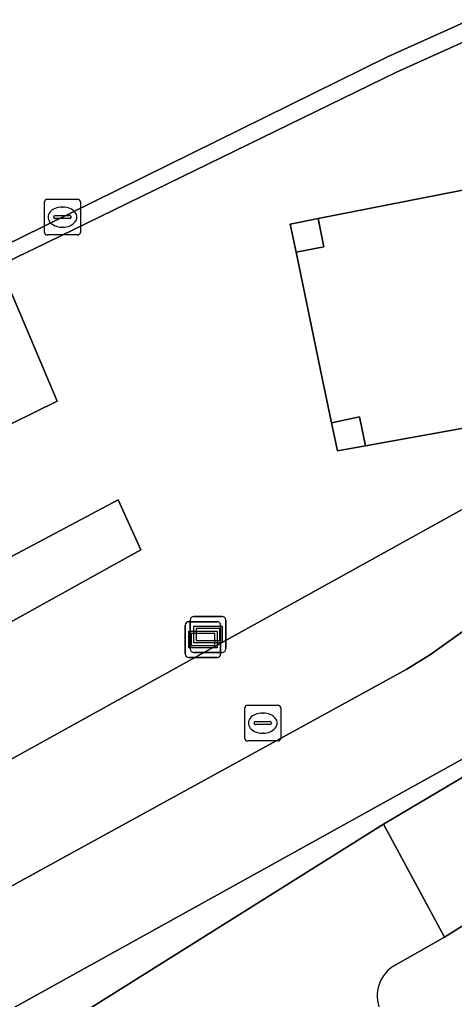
# Model space of a CAD drawing. Extents: x 159680 to 160786, y 387323 to 388340.
# Drawn here: x 160284.04 to 160296.17, y 387462.98 to 387490.34 of the extents above; entities that cross this region are included whole.
import ezdxf

# ---------------------------------------------------------------- set-up
doc = ezdxf.new("R2010")
doc.units = 0
for name, color, linetype in [('IMGEO_Brandkraan', 7, 'Continuous'), ('IMGEO_Fietspad_open', 7, 'Continuous'), ('IMGEO_Grasland_overig', 7, 'Continuous'), ('IMGEO_Groenvoorziening', 7, 'Continuous'), ('IMGEO_Hoogspanningsmast', 7, 'Continuous'), ('IMGEO_Kolk', 7, 'Continuous'), ('IMGEO_Rijbaan_lokaal_gesloten', 7, 'Continuous'), ('IMGEO_Rijbaan_lokaal_open', 7, 'Continuous'), ('IMGEO_Verkeerseiland_gesloten', 7, 'Continuous'), ('IMGEO_Verkeerseiland_open', 7, 'Continuous'), ('IMGEO_Verklikker', 7, 'Continuous'), ('IMGEO_Voetpad_open', 7, 'Continuous')]:
    doc.layers.add(name, color=color, linetype=linetype)

msp = doc.modelspace()

# ---------------------------------------------------------------- linework, layer by layer
at = {"layer": 'IMGEO_Brandkraan'}
for p, q in [((160290.321, 387470.267), (160290.321, 387471.119)), ((160290.396, 387471.193), (160291.248, 387471.193)), ((160291.322, 387471.119), (160291.322, 387470.267)), ((160290.623, 387470.736), (160291.021, 387470.736)), ((160290.809, 387470.973), (160290.834, 387470.973)), ((160290.58, 387470.687), (160290.58, 387470.699)), ((160291.018, 387470.65), (160290.62, 387470.65)), ((160291.064, 387470.699), (160291.064, 387470.687)), ((160291.248, 387470.193), (160290.396, 387470.193)), ((160290.832, 387470.413), (160290.807, 387470.413))]:
    msp.add_line(p, q, dxfattribs=at)
for points in [[(160290.321, 387470.267), (160290.321, 387471.119)], [(160290.396, 387471.193), (160291.248, 387471.193)], [(160291.322, 387471.119), (160291.322, 387470.267)], [(160291.248, 387470.193), (160290.396, 387470.193)]]:
    msp.add_lwpolyline(points, dxfattribs=at)
for centre, radius, start, end in [((160290.398, 387471.117), 0.0765, 91.552, 178.448), ((160290.398, 387471.117), 0.0765, 91.552, 178.448), ((160291.246, 387471.117), 0.0765, 1.552, 88.448), ((160291.246, 387471.117), 0.0765, 1.552, 88.448), ((160290.62, 387470.696), 0.0403, 85.8775, 175.7526), ((160291.025, 387470.698), 0.0386, 1.7309, 96.639), ((160290.617, 387470.686), 0.0366, 178.938, 274.7102), ((160291.021, 387470.693), 0.043, 264.8664, 352.4533), ((160290.398, 387470.269), 0.0765, 181.552, 268.448), ((160290.398, 387470.269), 0.0765, 181.552, 268.448), ((160291.246, 387470.269), 0.0765, 271.552, 358.448), ((160291.246, 387470.269), 0.0765, 271.552, 358.448)]:
    msp.add_arc(centre, radius, start, end, dxfattribs=at)
for centre, major_axis, ratio, start_param, end_param in [((160290.808, 387470.693), (-0.387, 0.002), 0.722429, 4.712389, 7.853982), ((160290.833, 387470.693), (-0.39, 0.002), 0.717154, 1.570796, 4.712389)]:
    msp.add_ellipse(centre, major_axis=major_axis, ratio=ratio, start_param=start_param, end_param=end_param, dxfattribs=at)
at = {"layer": 'IMGEO_Fietspad_open'}
msp.add_lwpolyline([(160283.621, 387462.603), (160296.695, 387469.852), (160300.001, 387472.11), (160301.207, 387473.161), (160302.845, 387474.524), (160305.717, 387478.074), (160304.637, 387480.044), (160301.617, 387477.461), (160298.558, 387474.843), (160297.951, 387474.363), (160295.506, 387472.609), (160294.842, 387472.203), (160282.017, 387465.159), (160277.159, 387462.365)], dxfattribs=at)
at = {"layer": 'IMGEO_Grasland_overig'}
msp.add_lwpolyline([(160298.758, 387481.869), (160298.142, 387485.097), (160297.361, 387484.944), (160297.207, 387485.729), (160292.372, 387484.781), (160292.526, 387483.996), (160291.75, 387483.844), (160292.435, 387480.545), (160292.74, 387479.08), (160293.523, 387479.242), (160293.691, 387478.438), (160298.436, 387479.292), (160298.287, 387480.07), (160299.073, 387480.22)], close=True, dxfattribs=at)
at = {"layer": 'IMGEO_Groenvoorziening'}
for points in [[(160304.976, 387485.635), (160305.378, 387490.681), (160303.29, 387492.695), (160299.837, 387491.263), (160294.558, 387488.872), (160284.429, 387483.931), (160284.303, 387483.869), (160283.478, 387483.467), (160285.084, 387479.686), (160271.406, 387472.947), (160269.768, 387476.788), (160244.367, 387464.412), (160217.091, 387451.27)], [(160262.249, 387457.676), (160276.867, 387465.794), (160280.554, 387467.888), (160297.076, 387477.04)]]:
    msp.add_lwpolyline(points, dxfattribs=at)
for points in [[(160291.75, 387483.844), (160291.587, 387484.627), (160292.372, 387484.781), (160297.207, 387485.729), (160297.992, 387485.883), (160298.142, 387485.097), (160298.758, 387481.869), (160299.073, 387480.22), (160299.223, 387479.434), (160298.436, 387479.292), (160293.691, 387478.438), (160292.903, 387478.296), (160292.74, 387479.08), (160292.435, 387480.545)], [(160283.478, 387483.467), (160270.499, 387477.144), (160269.768, 387476.788), (160271.406, 387472.947), (160285.084, 387479.686)], [(160286.787, 387476.926), (160287.418, 387475.529), (160246.566, 387452.847), (160245.582, 387455.016)], [(160287.418, 387475.529), (160286.787, 387476.926), (160245.582, 387455.016), (160246.566, 387452.847)]]:
    msp.add_lwpolyline(points, close=True, dxfattribs=at)
at = {"layer": 'IMGEO_Hoogspanningsmast'}
for points in [[(160292.372, 387484.781), (160291.587, 387484.627), (160291.75, 387483.844), (160292.526, 387483.996)], [(160292.74, 387479.08), (160292.903, 387478.296), (160293.691, 387478.438), (160293.523, 387479.242)]]:
    msp.add_lwpolyline(points, close=True, dxfattribs=at)
at = {"layer": 'IMGEO_Kolk'}
for p, q in [((160284.733, 387484.397), (160284.733, 387485.249)), ((160284.808, 387485.323), (160285.66, 387485.323)), ((160285.734, 387485.249), (160285.734, 387484.397)), ((160285.221, 387485.103), (160285.246, 387485.103)), ((160284.992, 387484.817), (160284.992, 387484.829)), ((160285.43, 387484.78), (160285.032, 387484.78)), ((160285.035, 387484.866), (160285.433, 387484.866)), ((160285.476, 387484.829), (160285.476, 387484.817)), ((160285.244, 387484.543), (160285.219, 387484.543)), ((160285.66, 387484.323), (160284.808, 387484.323))]:
    msp.add_line(p, q, dxfattribs=at)
for points in [[(160284.733, 387484.397), (160284.733, 387485.249)], [(160284.808, 387485.323), (160285.66, 387485.323)], [(160285.734, 387485.249), (160285.734, 387484.397)], [(160285.66, 387484.323), (160284.808, 387484.323)]]:
    msp.add_lwpolyline(points, dxfattribs=at)
for centre, radius, start, end in [((160284.81, 387485.247), 0.0765, 91.552, 178.448), ((160284.81, 387485.247), 0.0765, 91.552, 178.448), ((160285.658, 387485.247), 0.0765, 1.552, 88.448), ((160285.658, 387485.247), 0.0765, 1.552, 88.448), ((160285.032, 387484.826), 0.0403, 85.8775, 175.7526), ((160285.029, 387484.816), 0.0366, 178.938, 274.7102), ((160285.433, 387484.823), 0.043, 264.8664, 352.4533), ((160285.437, 387484.828), 0.0386, 1.7309, 96.639), ((160284.81, 387484.399), 0.0765, 181.552, 268.448), ((160284.81, 387484.399), 0.0765, 181.552, 268.448), ((160285.658, 387484.399), 0.0765, 271.552, 358.448), ((160285.658, 387484.399), 0.0765, 271.552, 358.448)]:
    msp.add_arc(centre, radius, start, end, dxfattribs=at)
for centre, major_axis, ratio, start_param, end_param in [((160285.22, 387484.823), (-0.387, 0.002), 0.722429, 4.712389, 7.853982), ((160285.245, 387484.823), (-0.39, 0.002), 0.717154, 1.570796, 4.712389)]:
    msp.add_ellipse(centre, major_axis=major_axis, ratio=ratio, start_param=start_param, end_param=end_param, dxfattribs=at)
at = {"layer": 'IMGEO_Rijbaan_lokaal_gesloten'}
for points in [[(160352.912, 387478.218), (160353.013, 387481.721), (160342.2, 387482.143), (160338.386, 387482.067), (160338.126, 387482.059), (160334.682, 387482.243), (160331.192, 387481.2), (160322.429, 387479.886), (160317.765, 387478.769), (160310.607, 387476.496), (160307.071, 387475.434), (160306.862, 387475.328), (160303.622, 387473.554), (160302.382, 387472.733), (160294.195, 387467.873), (160295.897, 387464.716), (160296.44, 387465.06)], [(160294.452, 387463.897), (160295.897, 387464.716), (160294.195, 387467.873), (160285.506, 387462.42), (160284.285, 387461.649), (160278.607, 387457.856), (160272.027, 387453.626), (160176.491, 387393.694), (160170.512, 387389.952), (160167.293, 387387.948)]]:
    msp.add_lwpolyline(points, dxfattribs=at)
msp.add_arc((160295.009, 387463.073), 0.994, 124.0477, 293.4319, dxfattribs=at)
at = {"layer": 'IMGEO_Rijbaan_lokaal_open'}
msp.add_lwpolyline([(160238.595, 387462.168), (160260.972, 387472.997), (160284.062, 387484.245), (160294.302, 387489.299), (160298.001, 387490.97), (160302.229, 387492.724), (160299.617, 387498.991), (160291.32, 387495.632), (160273.34, 387486.815), (160244.805, 387473.011), (160212.305, 387457.22)], dxfattribs=at)
at = {"layer": 'IMGEO_Verkeerseiland_gesloten'}
msp.add_lwpolyline([(160296.44, 387465.06), (160295.897, 387464.716), (160294.452, 387463.897)], dxfattribs=at)
msp.add_arc((160295.009, 387463.073), 0.994, 124.0477, 293.4319, dxfattribs=at)
at = {"layer": 'IMGEO_Verkeerseiland_open'}
msp.add_lwpolyline([(160302.845, 387474.524), (160301.207, 387473.161), (160300.001, 387472.11), (160296.695, 387469.852), (160283.621, 387462.603), (160284.285, 387461.649), (160285.506, 387462.42), (160294.195, 387467.873), (160302.382, 387472.733), (160303.622, 387473.554)], dxfattribs=at)
at = {"layer": 'IMGEO_Verklikker'}
for p, q in [((160288.757, 387473.524), (160289.547, 387473.524)), ((160289.547, 387473.524), (160288.757, 387473.524)), ((160288.799, 387472.767), (160288.799, 387473.567)), ((160288.799, 387473.567), (160288.799, 387472.767)), ((160288.899, 387473.667), (160289.689, 387473.667)), ((160289.689, 387473.667), (160288.899, 387473.667)), ((160289.789, 387473.567), (160289.789, 387472.767)), ((160289.789, 387472.767), (160289.789, 387473.567)), ((160288.657, 387472.624), (160288.657, 387473.424)), ((160288.657, 387473.424), (160288.657, 387472.624)), ((160289.647, 387473.424), (160289.647, 387472.624)), ((160289.647, 387472.624), (160289.647, 387473.424)), ((160289.689, 387472.667), (160288.899, 387472.667)), ((160288.899, 387472.667), (160289.689, 387472.667)), ((160289.547, 387472.524), (160288.757, 387472.524)), ((160288.757, 387472.524), (160289.547, 387472.524))]:
    msp.add_line(p, q, dxfattribs=at)
for points in [[(160288.758, 387473.256), (160289.546, 387473.256), (160289.546, 387472.792), (160288.758, 387472.792), (160288.758, 387473.256)], [(160288.823, 387473.191), (160288.823, 387472.857), (160289.481, 387472.857), (160289.481, 387473.191), (160288.823, 387473.191)], [(160288.9, 387473.399), (160289.688, 387473.399), (160289.688, 387472.935), (160288.9, 387472.935), (160288.9, 387473.399)], [(160288.965, 387473.334), (160288.965, 387473), (160289.623, 387473), (160289.623, 387473.334), (160288.965, 387473.334)]]:
    msp.add_lwpolyline(points, dxfattribs=at)
for centre, start, end in [((160288.757, 387473.424), 90, 180), ((160288.757, 387473.424), 90, 180), ((160288.899, 387473.567), 90, 180), ((160288.899, 387473.567), 90, 180), ((160289.547, 387473.424), 0, 90), ((160289.547, 387473.424), 360, 90), ((160289.689, 387473.567), 0, 90), ((160289.689, 387473.567), 360, 90), ((160288.757, 387472.624), 180, 270), ((160288.757, 387472.624), 180, 270), ((160288.899, 387472.767), 180, 270), ((160288.899, 387472.767), 180, 270), ((160289.547, 387472.624), 270, 0), ((160289.547, 387472.624), 270, 0), ((160289.689, 387472.767), 270, 0), ((160289.689, 387472.767), 270, 0)]:
    msp.add_arc(centre, 0.1, start, end, dxfattribs=at)
at = {"layer": 'IMGEO_Voetpad_open'}
for points in [[(160217.091, 387451.27), (160244.367, 387464.412), (160269.768, 387476.788), (160270.499, 387477.144), (160283.478, 387483.467), (160284.303, 387483.869), (160284.429, 387483.931), (160294.558, 387488.872), (160299.837, 387491.263), (160303.29, 387492.695), (160303.151, 387493.105), (160303.137, 387493.1), (160302.229, 387492.724), (160298.001, 387490.97), (160294.302, 387489.299), (160284.062, 387484.245), (160260.972, 387472.997), (160238.595, 387462.168)], [(160304.148, 387483.443), (160303.552, 387482.65), (160303.035, 387482.048), (160297.748, 387477.449), (160297.076, 387477.04), (160280.554, 387467.888), (160276.867, 387465.794), (160262.249, 387457.676), (160258.008, 387455.524), (160243.399, 387446.858), (160208.101, 387424.823), (160160.574, 387395.054), (160155.098, 387391.826)], [(160159.013, 387390.625), (160161.282, 387391.902), (160161.569, 387392.079), (160172.972, 387399.218), (160174.71, 387400.186), (160188.751, 387409.025), (160201.505, 387416.998), (160218.594, 387427.633), (160232.498, 387436.379), (160245.641, 387444.527), (160257.213, 387451.206), (160264.291, 387455.191), (160271.867, 387459.381), (160277.159, 387462.365), (160282.017, 387465.159), (160294.842, 387472.203), (160295.506, 387472.609), (160297.951, 387474.363), (160298.558, 387474.843), (160301.617, 387477.461), (160304.637, 387480.044), (160305.174, 387480.615), (160305.812, 387481.41)]]:
    msp.add_lwpolyline(points, dxfattribs=at)

doc.saveas('drawing.dxf')
